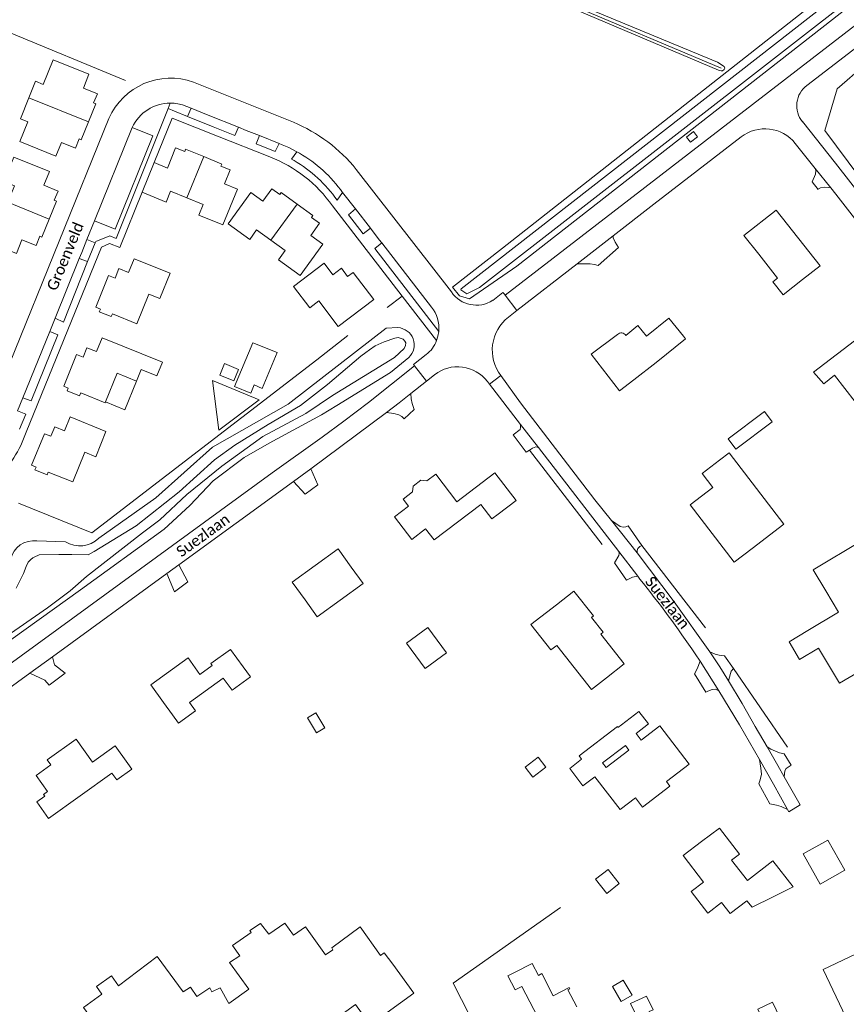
# Model space of a CAD drawing. Extents: x 177628 to 188968, y 384226 to 390673.
# Tile 283 of 393: x 184266 to 184455, y 387362 to 387588. Entities that reach past the tile are written whole.
import ezdxf

# ---------------------------------------------------------------- set-up
doc = ezdxf.new("R2010")
doc.units = 0
for name, color, linetype, lineweight in [('B01_D', 14, 'Continuous', 9), ('B01_F', 14, 'Continuous', 9), ('B01_T', 14, 'Continuous', 9), ('B02_D', 14, 'Continuous', 9), ('B02_F', 14, 'Continuous', 9), ('B02_T', 14, 'Continuous', 9), ('B07_D', 14, 'Continuous', 9), ('B11_F', 14, 'Continuous', 9), ('B11_S', 14, 'Continuous', 9), ('B14_F', 14, 'Continuous', 9), ('T01_F', 253, 'Continuous', 9), ('T03_T', 253, 'Continuous', 9), ('T04_F', 253, 'HAAG', 9), ('T05_F', 253, 'Continuous', 9), ('T07_F', 253, 'Continuous', 9), ('T09_F', 253, 'Continuous', 9), ('T09_T', 253, 'Continuous', 9), ('T22_F', 253, 'Continuous', 9), ('V00_F', 8, 'Continuous', 9), ('V00_T', 8, 'Continuous', 9), ('W01_F', 253, 'Continuous', 9), ('Z06', 7, 'Continuous', 9)]:
    doc.layers.add(name, color=color, linetype=linetype, lineweight=lineweight)
doc.styles.add('Legend', font='calibri.ttf')
doc.linetypes.add('HAAG', pattern='A,4,-1,[5,TOPOCAD.SHX,S=0.35,R=0,X=-0.35,Y=-0.35],-1', length=6)

msp = doc.modelspace()

# ---------------------------------------------------------------- linework, layer by layer
at = {"layer": 'B01_D', "linetype": 'Continuous'}
for points in [[(184434.906, 387533.993), (184439.231, 387528.498), (184438.145, 387527.644), (184440.492, 387524.659), (184444.921, 387528.145)], [(184417.705, 387515.225), (184418.196, 387514.622), (184411.517, 387509.176)], [(184473.721, 387495.86), (184470.295, 387493.235), (184466.668, 387497.955), (184461.632, 387494.085), (184452.213, 387506.344)], [(184358.826, 387471.187), (184360.756, 387468.657), (184371.415, 387476.77), (184373.955, 387473.436), (184375.424, 387474.548)], [(184331.27, 387454.917), (184334.065, 387451.054), (184344.569, 387458.665), (184341.834, 387462.449)], [(184446.169, 387447.964), (184453.178, 387452.158), (184450.247, 387457.038)], [(184388.693, 387453.805), (184382.889, 387449.279), (184387.426, 387443.489), (184388.763, 387444.537), (184396.687, 387434.424), (184400.168, 387437.15)], [(184304.876, 387431.507), (184312.565, 387437.066), (184314.589, 387434.267), (184318.798, 387437.311), (184317.154, 387439.599)], [(184298.922, 387431.489), (184300.954, 387428.671)], [(184403.593, 387426.391), (184402.762, 387425.757)], [(184290.795, 387417.508), (184287.881, 387421.571), (184282.713, 387417.864), (184278.971, 387423.08), (184272.389, 387418.358), (184273.216, 387417.205), (184269.808, 387414.76), (184272.441, 387411.097), (184271.547, 387410.456), (184271.833, 387410.058), (184269.997, 387408.741), (184272.688, 387404.988)], [(184290.795, 387417.508), (184291.702, 387416.243)], [(184291.702, 387416.243), (184288.262, 387413.774), (184287.126, 387415.356), (184272.688, 387404.988)], [(184397.495, 387414.516), (184403.251, 387406.979), (184406.772, 387409.668)], [(184413.81, 387413.416), (184415.11, 387414.408)]]:
    msp.add_lwpolyline(points, dxfattribs=at)
at = {"layer": 'B01_F', "linetype": 'Continuous'}
for points in [[(184428.135, 387488.519), (184425.963, 387486.847)], [(184440.645, 387472.27), (184433.411, 387466.701)], [(184458.576, 387468.529), (184447.383, 387461.806), (184450.247, 387457.038)], [(184302.332, 387426.761), (184300.954, 387428.671)], [(184413.81, 387413.416), (184414.623, 387412.351), (184408.37, 387407.576), (184406.772, 387409.668)], [(184349.332, 387374.24), (184351.363, 387371.619)], [(184449.651, 387370.443), (184453.384, 387362.592)], [(184438.045, 387362.934), (184440.47, 387357.855)]]:
    msp.add_lwpolyline(points, dxfattribs=at)
at = {"layer": 'B01_T', "linetype": 'Continuous'}
for points in [[(184271.442, 387572.788), (184273.703, 387578.401), (184281.913, 387575.089), (184280.638, 387571.944), (184283.846, 387570.638), (184282.97, 387568.545), (184283.501, 387568.347), (184281.829, 387564.226)], [(184267.963, 387564.21), (184266.132, 387559.694), (184274.336, 387556.367), (184275.599, 387559.512), (184278.823, 387558.213), (184279.634, 387560.322), (184280.157, 387560.106), (184281.829, 387564.226)], [(184308.136, 387556.264), (184303.987, 387557.955), (184303.794, 387557.448), (184301.714, 387558.309), (184299.82, 387553.666), (184296.82, 387554.892)], [(184263.375, 387545.824), (184264.896, 387549.567), (184262.441, 387550.564), (184264.707, 387556.166), (184272.904, 387552.853), (184271.634, 387549.708), (184274.858, 387548.397), (184273.97, 387546.325), (184274.505, 387546.122), (184272.831, 387541.997)], [(184296.82, 387554.892), (184294.079, 387548.111)], [(184304.279, 387546.839), (184308.018, 387545.328), (184307.023, 387542.872), (184312.505, 387540.65), (184315.863, 387548.814), (184312.86, 387550.023), (184314.161, 387553.234), (184312.069, 387554.073), (184312.286, 387554.572), (184308.136, 387556.264)], [(184294.079, 387548.111), (184299.553, 387545.891), (184300.55, 387548.346), (184304.279, 387546.839)], [(184323.488, 387537.152), (184320.217, 387539.499), (184318.66, 387537.35), (184313.732, 387540.89), (184318.904, 387548.084), (184321.658, 387546.115), (184323.674, 387548.929), (184325.515, 387547.619), (184325.829, 387548.053), (184329.456, 387545.435)], [(184263.375, 387545.824), (184261.858, 387542.09), (184259.403, 387543.088), (184257.119, 387537.464), (184265.328, 387534.129), (184266.602, 387537.274), (184269.81, 387535.982), (184270.65, 387538.088), (184271.157, 387537.871), (184272.831, 387541.997)], [(184323.488, 387537.152), (184326.758, 387534.806), (184325.213, 387532.653), (184330.195, 387529.082), (184335.346, 387536.267), (184332.584, 387538.255), (184334.607, 387541.073), (184332.773, 387542.367), (184333.084, 387542.817), (184329.456, 387545.435)], [(184434.906, 387533.993), (184431.551, 387538.258), (184438.914, 387544.05), (184448.939, 387531.305), (184444.921, 387528.145)], [(184292.875, 387518.041), (184287.269, 387520.301), (184287.011, 387519.682), (184284.25, 387520.774), (184284.511, 387521.42), (184283.453, 387521.849), (184286.379, 387529.068), (184287.88, 387528.468), (184288.746, 387530.665), (184290.976, 387529.762), (184292.245, 387532.914), (184300.451, 387529.594), (184298.082, 387523.813), (184295.621, 387524.811), (184292.875, 387518.041)], [(184328.623, 387526.566), (184332.337, 387521.676), (184334.455, 387523.285), (184338.876, 387517.464), (184346.966, 387523.592), (184342.261, 387529.814), (184340.985, 387528.862), (184339.57, 387530.75), (184337.649, 387529.282), (184335.674, 387531.921), (184328.623, 387526.566)], [(184417.705, 387515.225), (184414.344, 387519.348), (184409.29, 387515.228), (184407.297, 387517.673), (184404.532, 387515.387)], [(184292.763, 387504.95), (184293.827, 387507.573), (184297.414, 387506.123), (184298.691, 387509.277), (184284.902, 387514.856), (184283.666, 387511.687), (184281.441, 387512.587), (184280.563, 387510.4), (184279.073, 387511.01), (184276.152, 387503.781), (184277.17, 387503.36), (184276.942, 387502.73), (184279.724, 387501.603), (184280.015, 387502.23), (184285.596, 387499.959), (184285.692, 387500.196)], [(184402.67, 387515.6), (184396.634, 387511.073), (184403.114, 387502.692), (184406.386, 387505.223)], [(184459.156, 387512.207), (184457.525, 387514.33), (184458.278, 387514.908), (184458.083, 387515.162), (184447.453, 387506.993)], [(184292.763, 387504.95), (184288.336, 387506.74), (184285.692, 387500.196)], [(184292.763, 387504.95), (184290.116, 387498.389), (184285.692, 387500.196)], [(184278.249, 387481.89), (184272.621, 387484.165), (184272.366, 387483.535), (184269.576, 387484.663), (184269.831, 387485.294), (184268.796, 387485.714), (184271.732, 387492.929), (184273.222, 387492.344), (184274.087, 387494.514), (184276.32, 387493.612), (184277.595, 387496.752), (184285.79, 387493.433), (184283.455, 387487.669), (184280.989, 387488.668), (184278.249, 387481.89)], [(184433.411, 387466.701), (184429.339, 387463.566), (184419.275, 387476.636), (184424.448, 387480.62), (184422.002, 387483.797), (184425.963, 387486.847)], [(184359.1, 387482.124), (184357.732, 387482.274), (184355.999, 387480.961), (184355.793, 387479.604)], [(184359.1, 387482.124), (184361.146, 387483.684), (184365.952, 387477.377), (184374.629, 387483.991), (184379.474, 387477.635), (184375.424, 387474.548)], [(184354.884, 387476.355), (184353.652, 387477.972), (184355.793, 387479.604)], [(184354.884, 387476.355), (184351.709, 387473.921), (184355.663, 387468.762), (184358.826, 387471.187)], [(184331.27, 387454.917), (184328.316, 387458.996), (184338.824, 387466.605), (184341.834, 387462.449)], [(184400.168, 387437.15), (184404.17, 387440.283), (184398.816, 387447.124), (184399.38, 387447.565), (184396.75, 387450.925), (184397.173, 387451.255), (184392.714, 387456.952), (184388.693, 387453.805)], [(184457.75, 387438.493), (184453.394, 387435.876), (184448.562, 387443.919), (184444.254, 387441.33), (184441.834, 387445.359), (184446.169, 387447.964)], [(184298.922, 387431.489), (184296.017, 387435.514), (184304.539, 387441.666), (184307.249, 387437.912), (184310.073, 387439.941), (184309.775, 387440.354), (184314.267, 387443.597), (184317.154, 387439.599)], [(184403.593, 387426.391), (184407.554, 387429.419), (184409.735, 387426.564), (184406.896, 387424.394), (184408.079, 387422.846), (184412.359, 387426.117), (184419.022, 387417.397), (184415.11, 387414.408)], [(184421.866, 387399.666), (184425.93, 387402.76), (184430.5, 387396.83), (184428.72, 387395.45), (184432.33, 387390.78), (184438.15, 387395.3), (184442.77, 387389.34), (184438.24, 387387.08)], [(184421.866, 387399.666), (184417.666, 387396.47), (184422.331, 387390.405)], [(184426.449, 387385.787), (184428.422, 387383.228), (184432.224, 387386.159), (184433.383, 387384.657), (184438.24, 387387.08)], [(184462.481, 387374.13), (184464.627, 387369.614), (184464.347, 387369.496), (184463.855, 387370.56), (184460.86, 387369.173), (184464.063, 387362.416), (184464.164, 387362.467), (184464.283, 387362.236), (184455.531, 387358.076), (184453.384, 387362.592)], [(184383.145, 387371.832), (184379.136, 387369.754)], [(184393.367, 387361.883), (184391.33, 387365.813), (184391.729, 387366.019), (184391.582, 387366.303), (184387.972, 387364.432), (184385.351, 387369.488), (184384.571, 387369.083), (184383.145, 387371.832)], [(184310.892, 387336.192), (184329.244, 387349.534), (184327.779, 387351.544), (184342.803, 387362.459), (184346.177, 387357.815), (184356.136, 387365.05), (184351.363, 387371.619)], [(184380.802, 387366.54), (184385.352, 387357.761)], [(184284.862, 387364.815), (184280.672, 387361.771), (184302.457, 387331.787)]]:
    msp.add_lwpolyline(points, dxfattribs=at)
msp.add_arc((184403.52, 387514.788), 1.176, 30.63877, 136.30948, dxfattribs=at)
at = {"layer": 'B02_D', "linetype": 'Continuous'}
msp.add_lwpolyline([(184363.558, 387442.795), (184358.722, 387439.243), (184354.46, 387445.046), (184359.296, 387448.598), (184363.558, 387442.795)], dxfattribs=at)
at = {"layer": 'B02_F', "linetype": 'Continuous'}
msp.add_lwpolyline([(184438.018, 387495.659), (184436.231, 387498.019), (184427.931, 387491.741), (184429.718, 387489.381), (184438.018, 387495.659)], dxfattribs=at)
at = {"layer": 'B02_T', "linetype": 'Continuous'}
msp.add_lwpolyline([(184418.437, 387560.751), (184419.355, 387559.567), (184420.936, 387560.792), (184420.016, 387561.978), (184418.437, 387560.751)], dxfattribs=at)
at = {"layer": 'B07_D', "linetype": 'Continuous'}
for points in [[(184268.19, 387569.744), (184281.829, 387564.226)], [(184308.136, 387556.264), (184304.279, 387546.839)], [(184263.375, 387545.824), (184272.831, 387541.997)], [(184323.488, 387537.152), (184329.456, 387545.435)]]:
    msp.add_lwpolyline(points, dxfattribs=at)
at = {"layer": 'B11_F', "linetype": 'Continuous'}
for points in [[(184406.386, 387505.223), (184411.517, 387509.176)], [(184399.258, 387417.677), (184404.456, 387421.629), (184405.259, 387420.573), (184400.062, 387416.621), (184399.258, 387417.677)], [(184349.332, 387374.24), (184348.508, 387373.672), (184343.871, 387380.151), (184337.362, 387375.391), (184337.632, 387374.965), (184335.957, 387373.777), (184331.376, 387380.163), (184328.672, 387378.249), (184326.656, 387381.007), (184322.962, 387378.494), (184321.12, 387380.964), (184318.666, 387379.363), (184318.933, 387378.923), (184314.73, 387375.952), (184316.373, 387373.524), (184314.022, 387372.02), (184318.403, 387365.928)], [(184306.518, 387364.243), (184305.094, 387366.386), (184303.405, 387365.318), (184297.506, 387373.403), (184288.618, 387366.729), (184287.033, 387368.985), (184283.636, 387366.536), (184284.862, 387364.815)], [(184306.518, 387364.243), (184309.518, 387366.236), (184309.984, 387365.311), (184311.864, 387366.241), (184313.844, 387362.65), (184318.403, 387365.928)]]:
    msp.add_lwpolyline(points, dxfattribs=at)
at = {"layer": 'B11_S', "linetype": 'Continuous'}
for points in [[(184268.19, 387569.744), (184269.7, 387573.49), (184271.442, 387572.788)], [(184267.963, 387564.21), (184266.241, 387564.908), (184268.19, 387569.744)], [(184452.213, 387506.344), (184449.757, 387504.321), (184447.453, 387506.993)], [(184428.135, 387488.519), (184440.645, 387472.27)], [(184302.332, 387426.761), (184306.263, 387429.557), (184304.876, 387431.507)], [(184397.495, 387414.516), (184394.771, 387412.435), (184391.728, 387416.42), (184394.452, 387418.5), (184393.869, 387419.264), (184402.615, 387425.95), (184402.762, 387425.757)], [(184426.449, 387385.787), (184423.268, 387383.336), (184419.503, 387388.23), (184422.331, 387390.405)], [(184449.651, 387370.443), (184461.547, 387376.096)], [(184379.136, 387369.754), (184377.616, 387368.966), (184379.28, 387365.752), (184380.802, 387366.54)], [(184423.024, 387338.956), (184422.089, 387340.915), (184423.44, 387341.559), (184422.486, 387343.56), (184425.341, 387344.922), (184426.48, 387342.535), (184427.432, 387342.989), (184426.907, 387344.089), (184429.89, 387345.513), (184428.442, 387348.547), (184428.989, 387350.085), (184431.241, 387351.092), (184431.671, 387352.248), (184430.688, 387354.249), (184431.23, 387356.006), (184435.356, 387357.917), (184435.358, 387358.887), (184435.797, 387359.096), (184434.722, 387361.348), (184438.045, 387362.934)]]:
    msp.add_lwpolyline(points, dxfattribs=at)
at = {"layer": 'B14_F', "linetype": 'Continuous'}
for points in [[(184319.321, 387513.734), (184324.937, 387511.455), (184321.503, 387503.278), (184319.628, 387504.063), (184318.865, 387502.22), (184315.141, 387503.73), (184319.321, 387513.734)], [(184315.021, 387505.013), (184311.831, 387506.341), (184312.866, 387508.944), (184316.057, 387507.616), (184315.021, 387505.013)], [(184310.115, 387505.081), (184311.605, 387493.715), (184320.781, 387500.678), (184310.115, 387505.081)], [(184333.742, 387429.086), (184335.791, 387425.661), (184333.903, 387424.532), (184331.854, 387427.957), (184333.742, 387429.086)], [(184384.549, 387418.998), (184386.315, 387416.657), (184383.29, 387414.376), (184381.524, 387416.717), (184384.549, 387418.998)], [(184448.955, 387389.942), (184445.075, 387396.841), (184450.735, 387400.025), (184454.616, 387393.126), (184448.955, 387389.942)], [(184400.18, 387387.822), (184397.637, 387391.08), (184400.522, 387393.332), (184403.065, 387390.074), (184400.18, 387387.822)], [(184401.524, 387366.547), (184403.973, 387367.994), (184405.974, 387364.585), (184403.525, 387363.138), (184401.524, 387366.547)], [(184407.746, 387358.222), (184410.517, 387359.543), (184409.904, 387360.83), (184410.777, 387361.246), (184409.287, 387364.37), (184405.643, 387362.633), (184407.746, 387358.222)]]:
    msp.add_lwpolyline(points, dxfattribs=at)
at = {"layer": 'T01_F', "linetype": 'Continuous'}
for points in [[(184265.793, 387477.031), (184282.59, 387470.292), (184333.929, 387509.774), (184341.029, 387515.386)], [(184408.183, 387467.38), (184422.782, 387448.527)]]:
    msp.add_lwpolyline(points, dxfattribs=at)
at = {"layer": 'T03_T', "linetype": 'Continuous'}
for points in [[(184399.174, 387467.569), (184382.513, 387489.171)], [(184389.606, 387384.589), (184365.084, 387367.308), (184370.768, 387356.263)]]:
    msp.add_lwpolyline(points, dxfattribs=at)
at = {"layer": 'T04_F', "linetype": 'HAAG'}
for points in [[(184255.224, 387564.926), (184263.371, 387584.835), (184290.255, 387573.679)], [(184465.502, 387582.732), (184452.826, 387571.785), (184449.983, 387562.278), (184468.706, 387537.175)], [(184350.041, 387521.761), (184353.478, 387524.361)], [(184429.131, 387439.259), (184441.458, 387421.253)]]:
    msp.add_lwpolyline(points, dxfattribs=at)
at = {"layer": 'T05_F', "linetype": 'Continuous'}
msp.add_lwpolyline([(184294.079, 387548.111), (184288.945, 387535.468)], dxfattribs=at)
at = {"layer": 'T07_F', "linetype": 'Continuous'}
msp.add_lwpolyline([(184426.353, 387576.495), (184389.837, 387591.86), (184335.909, 387614.254)], dxfattribs=at)
at = {"layer": 'T09_F', "linetype": 'Continuous'}
msp.add_lwpolyline([(184391.363, 387590.565), (184425.695, 387576.057), (184426.324, 387575.862), (184426.642, 387575.889), (184426.997, 387576.183), (184427.17, 387576.513), (184427.01, 387576.849), (184425.461, 387577.845), (184336.792, 387614.646)], dxfattribs=at)
at = {"layer": 'T09_T', "linetype": 'Continuous'}
for points in [[(184490.992, 387625.568), (184376.398, 387535.374)], [(184379.681, 387531.216), (184495.295, 387621.75)], [(184379.681, 387531.216), (184368.835, 387523.794), (184366.527, 387524.46), (184364.959, 387526.449), (184376.398, 387535.374)], [(184335.598, 387506.006), (184349.787, 387517.067), (184352.499, 387517.166)], [(184354.966, 387510.371), (184350.808, 387506.925), (184338.536, 387499.375)], [(184284.152, 387469.046), (184297.158, 387478.291), (184310.125, 387489.848), (184327.431, 387499.639), (184335.598, 387506.006)], [(184338.536, 387499.375), (184335.051, 387497.231), (184323.072, 387490.763), (184317.368, 387487.486), (184310.276, 387482.145), (184304.939, 387476.474), (184299.124, 387471.099), (184279.97, 387457.248), (184242.137, 387430.121), (184232.838, 387427.01)], [(184270.019, 387468.397), (184276.546, 387468.213)]]:
    msp.add_lwpolyline(points, dxfattribs=at)
for centre, radius, start, end in [((184352.287, 387513.244), 3.928, 313.0078, 86.90018), ((184279.82, 387473.464), 6.188, 238.06153, 314.43858), ((184269.216, 387463.206), 5.253, 81.2097, 168.93424)]:
    msp.add_arc(centre, radius, start, end, dxfattribs=at)
at = {"layer": 'T22_F', "linetype": 'Continuous'}
for points in [[(184448.489, 387548.732), (184447.094, 387550.477)], [(184402.862, 387535.501), (184398.221, 387531.365)], [(184353.939, 387496.321), (184356.209, 387498.468)], [(184381.768, 387488.719), (184378.82, 387492.678)], [(184331.319, 387479.137), (184334.169, 387481.266)], [(184408.183, 387467.38), (184405.111, 387471.882)], [(184404.694, 387459.428), (184402.003, 387463.382)], [(184301.438, 387456.806), (184304.491, 387459.088)], [(184429.131, 387439.259), (184427.095, 387442.147)], [(184272.847, 387435.44), (184276.467, 387438.145)], [(184422.866, 387433.867), (184420.224, 387438.056)], [(184440.755, 387419.703), (184442.363, 387417.123)], [(184437.455, 387408.288), (184434.916, 387412.868)]]:
    msp.add_lwpolyline(points, dxfattribs=at)
at = {"layer": 'V00_F', "linetype": 'Continuous'}
for points in [[(184299.983, 387567.237), (184300.48, 387568.508)], [(184315.263, 387561.126), (184316.047, 387562.997)], [(184324.41, 387557.404), (184325.384, 387559.242)], [(184447.84, 387553.574), (184447.958, 387553.083), (184447.919, 387552.242), (184447.094, 387550.477)], [(184451.405, 387549.114), (184450.773, 387549.222), (184449.83, 387549.323), (184449.056, 387549.154), (184448.605, 387548.872), (184448.489, 387548.732)], [(184347.183, 387535.244), (184348.81, 387536.528)], [(184401.641, 387538.165), (184401.637, 387537.676), (184402.099, 387536.723), (184402.862, 387535.501)], [(184281.605, 387532.284), (184279.69, 387533.007)], [(184393.435, 387531.789), (184396.408, 387531.784), (184397.404, 387531.608), (184398.221, 387531.365)], [(184355.441, 387502.111), (184355.52, 387500.919), (184355.779, 387499.796), (184356.209, 387498.468)], [(184349.851, 387497.757), (184351.525, 387497.561), (184352.684, 387497.266), (184353.381, 387496.859), (184353.939, 387496.321)], [(184380.516, 387495.036), (184380.496, 387494.359), (184380.388, 387493.892), (184378.82, 387492.678)], [(184382.513, 387489.171), (184381.768, 387488.719)], [(184384.571, 387489.778), (184383.969, 387489.89), (184383.22, 387489.599), (184382.513, 387489.171)], [(184334.169, 387481.266), (184332.626, 387484.922)], [(184328.65, 387482.027), (184331.319, 387479.137)], [(184401.318, 387473.059), (184403.25, 387471.739), (184403.976, 387471.572), (184404.541, 387471.659), (184405.111, 387471.882)], [(184407.11, 387465.691), (184407.158, 387466.253), (184407.286, 387466.687), (184407.78, 387467.173), (184408.183, 387467.38)], [(184402.956, 387465.994), (184403.062, 387465.552), (184402.987, 387465.105), (184402.003, 387463.382)], [(184302.448, 387462.95), (184304.491, 387459.088)], [(184301.438, 387456.806), (184299.691, 387460.943)], [(184407.273, 387460.331), (184406.081, 387460.117), (184404.694, 387459.428)], [(184276.467, 387438.145), (184274.001, 387440.068), (184273.591, 387441.94)], [(184423.764, 387443.081), (184424.999, 387442.523), (184425.9, 387442.287), (184427.095, 387442.147)], [(184421.508, 387440.897), (184420.842, 387439.196), (184420.224, 387438.056)], [(184268.42, 387438.175), (184271.815, 387436.572), (184272.847, 387435.44)], [(184428.046, 387436.454), (184428.449, 387438.08), (184428.653, 387438.606), (184429.131, 387439.259)], [(184425.772, 387434.117), (184425.075, 387434.524), (184424.258, 387434.412), (184423.257, 387434.098), (184422.866, 387433.867)], [(184436.837, 387421.334), (184437.711, 387420.816), (184439.647, 387419.986), (184440.755, 387419.703)], [(184435.093, 387418.474), (184435.419, 387416.462), (184435.514, 387415.103), (184435.267, 387413.796), (184434.916, 387412.868)], [(184440.761, 387414.483), (184440.896, 387415.852), (184441.215, 387416.406), (184441.61, 387416.696), (184442.363, 387417.123)], [(184441.476, 387407.031), (184440.077, 387407.709), (184438.95, 387408.024), (184437.455, 387408.288)]]:
    msp.add_lwpolyline(points, dxfattribs=at)
at = {"layer": 'V00_T', "linetype": 'Continuous'}
for points in [[(184479, 387603.36), (184376.981, 387524.587)], [(184462.664, 387585.37), (184445.89, 387572.548)], [(184328.604, 387564.135), (184305.782, 387573.31)], [(184305.219, 387567.346), (184303.249, 387568.111), (184302.185, 387568.356)], [(184283.322, 387536.529), (184283.451, 387536.85), (184286.656, 387538.155), (184288.112, 387537.562), (184299.983, 387567.237)], [(184299.983, 387567.237), (184301.448, 387566.646)], [(184301.448, 387566.646), (184304.425, 387565.447)], [(184304.425, 387565.447), (184305.219, 387567.346)], [(184304.425, 387565.447), (184310.304, 387563.103)], [(184309.118, 387565.78), (184305.219, 387567.346)], [(184316.047, 387562.997), (184309.118, 387565.78)], [(184286.428, 387565.005), (184263.732, 387508.9)], [(184311.249, 387560.97), (184300.924, 387565.085), (184296.82, 387554.892)], [(184444.882, 387564.26), (184452.49, 387554.77), (184479.38, 387520.19)], [(184291.789, 387562.933), (184296.516, 387561.022), (184287.875, 387539.654), (184283.166, 387541.62)], [(184291.789, 387562.933), (184283.166, 387541.62)], [(184310.304, 387563.103), (184315.263, 387561.126)], [(184323.227, 387556.196), (184311.249, 387560.97)], [(184317.856, 387562.271), (184316.047, 387562.997)], [(184320.878, 387561.061), (184317.856, 387562.271)], [(184324.41, 387557.404), (184320.104, 387559.208), (184320.878, 387561.061)], [(184325.384, 387559.242), (184320.878, 387561.061)], [(184326.042, 387558.976), (184325.384, 387559.242)], [(184329.433, 387557.401), (184327.53, 387558.36), (184326.042, 387558.976)], [(184430.882, 387560.774), (184410.99, 387545.43), (184401.641, 387538.165)], [(184447.84, 387553.574), (184443.275, 387559.285)], [(184329.433, 387557.401), (184328.207, 387555.695), (184328.768, 387555.371)], [(184329.998, 387557.065), (184329.433, 387557.401)], [(184364.699, 387525.328), (184342.975, 387553.328)], [(184451.405, 387549.114), (184447.84, 387553.574)], [(184339.86, 387548.05), (184338.591, 387546.308)], [(184342.773, 387544.303), (184339.86, 387548.05)], [(184468.97, 387526.513), (184452.52, 387547.72), (184451.405, 387549.114)], [(184353.478, 387524.361), (184337.515, 387545.008)], [(184341.166, 387542.984), (184342.773, 387544.303)], [(184341.166, 387542.984), (184344.567, 387538.629)], [(184346.216, 387539.887), (184342.773, 387544.303)], [(184283.166, 387541.62), (184281.433, 387537.321)], [(184346.216, 387539.887), (184344.567, 387538.629)], [(184348.233, 387537.274), (184346.216, 387539.887)], [(184288.945, 387535.468), (184286.564, 387536.395), (184284.79, 387535.605), (184267.556, 387493.278)], [(184281.433, 387537.321), (184280.242, 387534.371)], [(184281.433, 387537.321), (184283.322, 387536.529)], [(184282.125, 387533.582), (184283.322, 387536.529)], [(184348.81, 387536.528), (184348.233, 387537.274)], [(184360.152, 387521.873), (184348.81, 387536.528)], [(184401.641, 387538.165), (184393.435, 387531.789)], [(184280.242, 387534.371), (184279.69, 387533.007)], [(184347.183, 387535.244), (184361.812, 387516.317)], [(184279.69, 387533.007), (184274.153, 387519.312)], [(184281.605, 387532.284), (184276.058, 387518.442), (184274.153, 387519.312)], [(184282.125, 387533.582), (184281.605, 387532.284)], [(184393.435, 387531.789), (184379.686, 387521.106)], [(184374.136, 387523.414), (184376.444, 387525.176), (184376.835, 387524.806), (184376.981, 387524.587)], [(184361.319, 387514.219), (184353.478, 387524.361)], [(184379.686, 387521.106), (184376.981, 387524.587)], [(184379.686, 387521.106), (184377.741, 387519.594)], [(184274.153, 387519.312), (184272.951, 387516.321)], [(184272.951, 387516.321), (184274.81, 387515.515), (184268.685, 387500.418), (184266.782, 387501.14)], [(184272.951, 387516.321), (184266.782, 387501.14)], [(184361.319, 387514.219), (184361.639, 387515.251), (184361.812, 387516.317)], [(184358.978, 387510.998), (184356.053, 387508.712), (184356.303, 387508.413)], [(184356.303, 387508.413), (184345.77, 387500.045), (184340.109, 387495.826)], [(184359.013, 387504.925), (184356.303, 387508.413)], [(184359.013, 387504.925), (184355.441, 387502.111)], [(184360.883, 387506.398), (184359.013, 387504.925)], [(184373.421, 387504.235), (184372.918, 387504.887)], [(184373.421, 387504.235), (184375.998, 387506.222)], [(184375.998, 387506.222), (184380.528, 387499.996), (184397.509, 387477.778), (184401.318, 387473.059)], [(184380.516, 387495.036), (184373.421, 387504.235)], [(184266.782, 387501.14), (184265.601, 387498.16)], [(184355.441, 387502.111), (184352.789, 387499.998), (184349.851, 387497.757)], [(184266.038, 387493.946), (184267.478, 387497.405), (184265.601, 387498.16)], [(184340.109, 387495.826), (184335.19, 387492.16), (184323.781, 387483.96), (184220.829, 387408.883)], [(184349.851, 387497.757), (184332.626, 387484.922)], [(184384.571, 387489.778), (184380.516, 387495.036)], [(184384.571, 387489.778), (184402.956, 387465.994)], [(184332.626, 387484.922), (184328.65, 387482.027)], [(184328.65, 387482.027), (184302.448, 387462.95)], [(184401.318, 387473.059), (184407.11, 387465.691)], [(184407.273, 387460.331), (184402.956, 387465.994)], [(184407.11, 387465.691), (184415.57, 387454.484), (184423.764, 387443.081)], [(184302.448, 387462.95), (184299.691, 387460.943)], [(184299.691, 387460.943), (184273.591, 387441.94)], [(184407.77, 387459.679), (184407.273, 387460.331)], [(184273.591, 387441.94), (184268.42, 387438.175)], [(184421.508, 387440.897), (184420.408, 387442.612)], [(184428.046, 387436.454), (184426.055, 387439.607), (184423.764, 387443.081)], [(184425.772, 387434.117), (184421.508, 387440.897)], [(184268.42, 387438.175), (184240.484, 387417.836)], [(184428.046, 387436.454), (184431.16, 387431.271), (184434.132, 387426.006)], [(184435.093, 387418.474), (184430.498, 387426.334), (184425.772, 387434.117)], [(184434.132, 387426.006), (184436.837, 387421.334)], [(184436.837, 387421.334), (184439.3, 387417.079), (184440.761, 387414.483)], [(184441.476, 387407.031), (184438.319, 387412.772), (184435.093, 387418.474)], [(184440.761, 387414.483), (184444.36, 387408.09), (184441.764, 387406.499), (184441.476, 387407.031)]]:
    msp.add_lwpolyline(points, dxfattribs=at)
for centre, radius, start, end in [((184300.584, 387558.719), 15.489, 70.39143, 156.0579), ((184449.437, 387567.911), 5.838, 127.41843, 218.71287), ((184300.489, 387558.932), 9.576, 90.05629, 155.30147), ((184300.48, 387558.869), 9.639, 79.81159, 89.99956), ((184314.405, 387530.295), 36.698, 38.87596, 67.23767), ((184436.321, 387553.725), 8.903, 38.64205, 127.65563), ((184314.014, 387529.677), 31.711, 35.40713, 59.73108), ((184312.156, 387527.34), 30.907, 34.86555, 69.0101), ((184312.588, 387527.98), 31.813, 35.17858, 59.43027), ((184370.396, 387529.195), 6.885, 214.16673, 302.903), ((184354.063, 387517.028), 7.781, 354.75853, 38.51125), ((184383.652, 387512.024), 9.604, 127.98341, 217.16367), ((184354.066, 387517.029), 7.778, 309.15946, 338.82176), ((184366.155, 387499.703), 8.522, 37.47172, 128.21614), ((184201.175, 387293.484), 265.146, 34.22454, 38.81486)]:
    msp.add_arc(centre, radius, start, end, dxfattribs=at)
at = {"layer": 'V00_T', "linetype": 'Continuous', "extrusion": (0, 0, -1)}
msp.add_arc((-184241.664, 387502.15), 27.37, 198.91496, 226.39982, dxfattribs=at)
at = {"layer": 'W01_F', "linetype": 'Continuous'}
for points in [[(184494.518, 387622.509), (184460.761, 387596.133), (184371.146, 387526.337), (184368.196, 387524.93), (184366.828, 387525.802), (184366.909, 387526.031), (184459.65, 387598.462), (184484.868, 387618.301), (184492.433, 387624.545)], [(184337.523, 387501.661), (184351.694, 387510.368), (184353.932, 387512.427), (184354.244, 387513.071), (184354.273, 387513.704), (184354.08, 387514.107), (184353.705, 387514.548), (184352.545, 387514.903), (184351.792, 387514.75), (184349.327, 387513.946), (184347.327, 387513.033), (184345.959, 387512.092), (184345.181, 387511.473), (184344.015, 387510.628), (184336.411, 387504.172)], [(184270.566, 387465.219), (184275.056, 387465.336), (184277.967, 387465.274), (184281.714, 387465.261), (184283.123, 387466.023), (184292.664, 387471.887), (184302.525, 387479.634), (184310.581, 387486.972), (184315.2, 387490.268), (184322.884, 387495.055), (184330.255, 387499.379), (184336.411, 387504.172)], [(184337.523, 387501.661), (184331.476, 387497.509), (184321.646, 387492.277), (184312.259, 387485.51), (184304.279, 387479.016), (184298.126, 387473.211), (184294.174, 387470.264), (184281.362, 387460.291), (184277.608, 387457.033), (184272.421, 387453.148), (184262.204, 387446.015)], [(184265.251, 387457.641), (184266.925, 387460.99), (184267.533, 387462.584), (184268.015, 387463.546), (184268.593, 387464.196), (184269.08, 387464.537), (184269.412, 387464.715), (184270.566, 387465.219)]]:
    msp.add_lwpolyline(points, dxfattribs=at)

# ---------------------------------------------------------------- texts
at = {"layer": 'Z06', "linetype": 'Continuous', "style": 'Legend'}
for s, rotation, p in [('Groenveld', 67.48589, (184274.452, 387525.383)), ('Suezlaan', 35.93052, (184303.012, 387464.599)), ('Suezlaan', 307.80965, (184408.824, 387459.087))]:
    msp.add_text(s, height=2.5, rotation=rotation, dxfattribs=at).set_placement(p)

doc.saveas('drawing.dxf')
